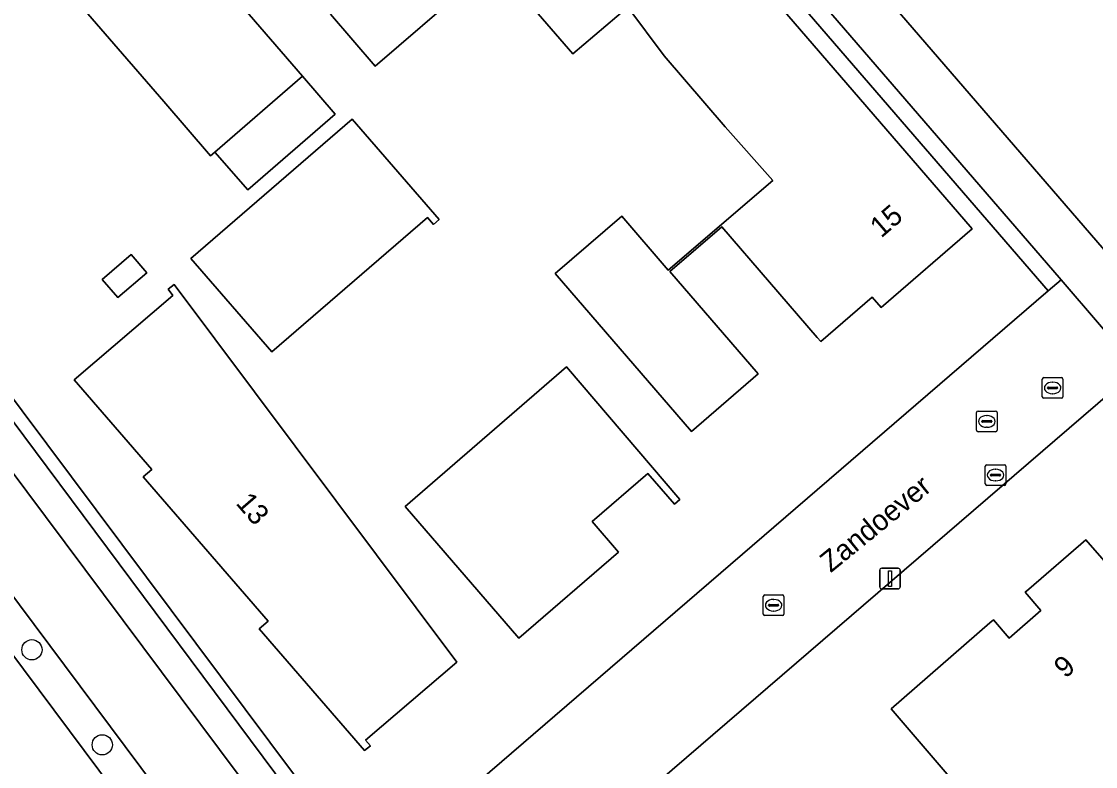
# Model space of a CAD drawing. Extents: x 155887 to 156869, y 383880 to 384678.
# Drawn here: x 156737.2 to 156789.2, y 384431.4 to 384467.5 of the extents above; entities that cross this region are included whole.
import ezdxf

# ---------------------------------------------------------------- set-up
doc = ezdxf.new("R2010")
doc.units = 0
for name, color, linetype in [('IMGEO_Boom', 7, 'Continuous'), ('IMGEO_Erf', 7, 'Continuous'), ('IMGEO_Fietspad_gesloten', 7, 'Continuous'), ('IMGEO_Groenvoorziening', 7, 'Continuous'), ('IMGEO_Haag', 7, 'Continuous'), ('IMGEO_Kolk', 7, 'Continuous'), ('IMGEO_Lichtmast', 7, 'Continuous'), ('IMGEO_Openbare_ruimte_label', 7, 'Continuous'), ('IMGEO_Pand', 7, 'Continuous'), ('IMGEO_Pand_nummerreeks', 7, 'Continuous'), ('IMGEO_Rijbaan_lokaal_gesloten', 7, 'Continuous'), ('IMGEO_Rijbaan_lokaal_open', 7, 'Continuous'), ('IMGEO_Rioolput', 7, 'Continuous'), ('IMGEO_Voetpad_open', 7, 'Continuous')]:
    doc.layers.add(name, color=color, linetype=linetype)

msp = doc.modelspace()

# ---------------------------------------------------------------- linework, layer by layer
at = {"layer": 'IMGEO_Boom'}
for centre in [(156737.708, 384437.087), (156741.113, 384432.488)]:
    msp.add_circle(centre, 0.489, dxfattribs=at)
at = {"layer": 'IMGEO_Erf'}
for points in [[(156757.218, 384488.837), (156756.564, 384489.594), (156748.919, 384498.444), (156737.098, 384488.094), (156730.232, 384482.082), (156727.346, 384479.612), (156726.487, 384478.889), (156719.208, 384472.761), (156754.057, 384426.161), (156786.92, 384454.456)], [(156766.278, 384458.075), (156768.521, 384455.467), (156773.585, 384459.803), (156771.284, 384462.391), (156768.318, 384465.834), (156766.559, 384468.183), (156763.899, 384465.923), (156760.756, 384469.582), (156767.903, 384475.73), (156771.04, 384472.1), (156770.79, 384471.885), (156783.239, 384457.462), (156778.834, 384453.658), (156778.402, 384454.157), (156775.905, 384452.004), (156775.736, 384452.2), (156771.117, 384457.554), (156768.6, 384455.388), (156772.876, 384450.44), (156769.642, 384447.644), (156763.041, 384455.292)], [(156752.172, 384467.844), (156756.654, 384471.692), (156758.804, 384469.189), (156754.322, 384465.34)], [(156757.43, 384457.909), (156757.158, 384457.674), (156756.864, 384458.014), (156749.317, 384451.499), (156745.409, 384456.026), (156753.22, 384462.769)], [(156741.116, 384455.013), (156742.511, 384456.212), (156743.266, 384455.333), (156741.871, 384454.134)], [(156758.283, 384436.492), (156753.856, 384432.716), (156754.097, 384432.435), (156753.812, 384432.212), (156748.717, 384438.108), (156749.144, 384438.466), (156743.098, 384445.45), (156743.506, 384445.804), (156739.758, 384450.146), (156744.524, 384454.24), (156744.302, 384454.536), (156744.598, 384454.758)], [(156769.084, 384444.364), (156768.82, 384444.135), (156767.532, 384445.626), (156764.838, 384443.299), (156766.119, 384441.816), (156761.29, 384437.646), (156755.78, 384444.026), (156763.598, 384450.778)]]:
    msp.add_lwpolyline(points, close=True, dxfattribs=at)
for points in [[(156736.343, 384481.587), (156750.808, 384464.843), (156752.393, 384463.009), (156748.158, 384459.345), (156746.572, 384461.178), (156746.35, 384460.986), (156744.095, 384463.621), (156737.575, 384471.15), (156735.265, 384469.158)], [(156790.598, 384450.107), (156757.471, 384421.606), (156788.336, 384380.396)], [(156789.937, 384428.839), (156788.311, 384430.865), (156784.832, 384427.786), (156779.31, 384434.234), (156784.091, 384438.383), (156784.271, 384438.539), (156785.038, 384437.656), (156786.561, 384438.984), (156785.798, 384439.871), (156785.979, 384440.027), (156788.74, 384442.402), (156789.745, 384441.258)]]:
    msp.add_lwpolyline(points, dxfattribs=at)
at = {"layer": 'IMGEO_Fietspad_gesloten'}
msp.add_lwpolyline([(156829.644, 384321.55), (156794.611, 384368.257), (156790.032, 384374.386), (156786.635, 384378.933), (156755.816, 384420.182), (156752.409, 384424.742), (156673.852, 384529.885), (156671.16, 384527.565), (156674.821, 384522.667), (156704.959, 384482.356), (156711.065, 384474.144), (156711.211, 384473.888), (156716.533, 384466.816), (156746.629, 384426.496), (156756.695, 384413.1), (156780.368, 384381.357), (156791.786, 384366.121), (156791.933, 384365.945), (156822.101, 384325.753), (156823.908, 384323.325), (156828.151, 384317.576), (156829.644, 384321.55)], dxfattribs=at)
at = {"layer": 'IMGEO_Groenvoorziening'}
for points in [[(156701.627, 384558.41), (156746.365, 384506.522), (156752, 384500), (156792.9, 384452.66), (156806.723, 384464.552), (156785.482, 384488.274), (156779.883, 384495.023), (156777.21, 384497.871), (156775.598, 384500), (156769.41, 384508.172), (156762.452, 384516.465), (156756.545, 384523.93), (156751.882, 384529.312), (156748.688, 384532.293), (156745.408, 384535.691), (156739.222, 384543.094), (156737.963, 384544.473), (156732.76, 384550.173), (156717.577, 384565.925), (156716.021, 384567.715)], [(156787.546, 384454.996), (156787.142, 384455.467), (156757.843, 384489.375), (156757.218, 384488.837), (156786.92, 384454.456)], [(156719.208, 384472.761), (156715.918, 384477.072), (156713.908, 384479.785), (156713.47, 384479.412), (156715.479, 384476.731), (156718.735, 384472.363), (156753.516, 384425.695), (156754.057, 384426.161)]]:
    msp.add_lwpolyline(points, close=True, dxfattribs=at)
for points in [[(156713.934, 384467.441), (156745.358, 384425.354), (156745.736, 384424.918), (156745.891, 384424.766), (156746.166, 384424.529)], [(156746.629, 384426.496), (156716.533, 384466.816)]]:
    msp.add_lwpolyline(points, dxfattribs=at)
at = {"layer": 'IMGEO_Haag'}
for points in [[(156787.546, 384454.996), (156787.142, 384455.467), (156757.843, 384489.375), (156757.218, 384488.837), (156786.92, 384454.456)], [(156719.208, 384472.761), (156715.918, 384477.072), (156713.908, 384479.785), (156713.47, 384479.412), (156715.479, 384476.731), (156718.735, 384472.363), (156753.516, 384425.695), (156754.057, 384426.161)]]:
    msp.add_lwpolyline(points, close=True, dxfattribs=at)
for points in [[(156713.934, 384467.441), (156745.358, 384425.354), (156745.736, 384424.918), (156745.891, 384424.766), (156746.166, 384424.529)], [(156746.629, 384426.496), (156716.533, 384466.816)]]:
    msp.add_lwpolyline(points, dxfattribs=at)
at = {"layer": 'IMGEO_Kolk'}
for p, q in [((156783.449, 384447.712), (156783.449, 384448.564)), ((156783.524, 384448.638), (156784.376, 384448.638)), ((156783.937, 384448.418), (156783.962, 384448.418)), ((156784.45, 384448.564), (156784.45, 384447.712)), ((156783.708, 384448.132), (156783.708, 384448.144)), ((156784.146, 384448.095), (156783.748, 384448.095)), ((156783.751, 384448.181), (156784.149, 384448.181)), ((156783.96, 384447.858), (156783.935, 384447.858)), ((156784.192, 384448.144), (156784.192, 384448.132)), ((156784.376, 384447.638), (156783.524, 384447.638)), ((156773.125, 384438.816), (156773.125, 384439.668)), ((156773.2, 384439.742), (156774.052, 384439.742)), ((156773.613, 384439.522), (156773.638, 384439.522)), ((156774.126, 384439.668), (156774.126, 384438.816)), ((156773.384, 384439.236), (156773.384, 384439.248)), ((156773.822, 384439.199), (156773.424, 384439.199)), ((156773.427, 384439.285), (156773.825, 384439.285)), ((156773.636, 384438.962), (156773.611, 384438.962)), ((156773.868, 384439.248), (156773.868, 384439.236)), ((156774.052, 384438.742), (156773.2, 384438.742))]:
    msp.add_line(p, q, dxfattribs=at)
for points in [[(156783.449, 384447.712), (156783.449, 384448.564)], [(156783.524, 384448.638), (156784.376, 384448.638)], [(156784.45, 384448.564), (156784.45, 384447.712)], [(156784.376, 384447.638), (156783.524, 384447.638)], [(156773.125, 384438.816), (156773.125, 384439.668)], [(156773.2, 384439.742), (156774.052, 384439.742)], [(156774.126, 384439.668), (156774.126, 384438.816)], [(156774.052, 384438.742), (156773.2, 384438.742)]]:
    msp.add_lwpolyline(points, dxfattribs=at)
for centre, radius, start, end in [((156783.526, 384448.562), 0.0765, 91.552, 178.448), ((156783.526, 384448.562), 0.0765, 91.552, 178.448), ((156784.374, 384448.562), 0.0765, 1.552, 88.448), ((156784.374, 384448.562), 0.0765, 1.552, 88.448), ((156783.526, 384447.714), 0.0765, 181.552, 268.448), ((156783.526, 384447.714), 0.0765, 181.552, 268.448), ((156783.748, 384448.141), 0.0403, 85.8775, 175.7526), ((156783.745, 384448.131), 0.0366, 178.938, 274.7102), ((156784.149, 384448.138), 0.043, 264.8664, 352.4533), ((156784.153, 384448.143), 0.0386, 1.7309, 96.639), ((156784.374, 384447.714), 0.0765, 271.552, 358.448), ((156784.374, 384447.714), 0.0765, 271.552, 358.448), ((156773.202, 384439.666), 0.0765, 91.552, 178.448), ((156773.202, 384439.666), 0.0765, 91.552, 178.448), ((156774.05, 384439.666), 0.0765, 1.552, 88.448), ((156774.05, 384439.666), 0.0765, 1.552, 88.448), ((156773.424, 384439.245), 0.0403, 85.8775, 175.7526), ((156773.421, 384439.235), 0.0366, 178.938, 274.7102), ((156773.825, 384439.242), 0.043, 264.8664, 352.4533), ((156773.829, 384439.247), 0.0386, 1.7309, 96.639), ((156773.202, 384438.818), 0.0765, 181.552, 268.448), ((156773.202, 384438.818), 0.0765, 181.552, 268.448), ((156774.05, 384438.818), 0.0765, 271.552, 358.448), ((156774.05, 384438.818), 0.0765, 271.552, 358.448)]:
    msp.add_arc(centre, radius, start, end, dxfattribs=at)
for centre, major_axis, ratio, start_param, end_param in [((156783.936, 384448.138), (-0.387, 0.002), 0.722429, 4.712389, 7.853982), ((156783.961, 384448.138), (-0.39, 0.002), 0.717154, 1.570796, 4.712389), ((156773.612, 384439.242), (-0.387, 0.002), 0.722429, 4.712389, 7.853982), ((156773.637, 384439.242), (-0.39, 0.002), 0.717154, 1.570796, 4.712389)]:
    msp.add_ellipse(centre, major_axis=major_axis, ratio=ratio, start_param=start_param, end_param=end_param, dxfattribs=at)
at = {"layer": 'IMGEO_Lichtmast'}
for p, q in [((156778.762, 384440.132), (156778.762, 384440.932)), ((156778.762, 384440.932), (156778.762, 384440.132)), ((156778.862, 384441.032), (156779.652, 384441.032)), ((156779.652, 384441.032), (156778.862, 384441.032)), ((156779.752, 384440.932), (156779.752, 384440.132)), ((156779.752, 384440.132), (156779.752, 384440.932)), ((156779.652, 384440.032), (156778.862, 384440.032)), ((156778.862, 384440.032), (156779.652, 384440.032))]:
    msp.add_line(p, q, dxfattribs=at)
msp.add_lwpolyline([(156779.182, 384440.907), (156779.332, 384440.907), (156779.332, 384440.157), (156779.182, 384440.157), (156779.182, 384440.907)], dxfattribs=at)
for centre, start, end in [((156778.862, 384440.932), 90, 180), ((156778.862, 384440.932), 90, 180), ((156779.652, 384440.932), 0, 90), ((156779.652, 384440.932), 360, 90), ((156778.862, 384440.132), 180, 270), ((156778.862, 384440.132), 180, 270), ((156779.652, 384440.132), 270, 0), ((156779.652, 384440.132), 270, 0)]:
    msp.add_arc(centre, 0.1, start, end, dxfattribs=at)
at = {"layer": 'IMGEO_Pand'}
msp.add_lwpolyline([(156735.265, 384469.158), (156737.575, 384471.15), (156744.095, 384463.621), (156746.35, 384460.986), (156746.572, 384461.178), (156750.808, 384464.843), (156736.343, 384481.587)], dxfattribs=at)
for points in [[(156766.278, 384458.075), (156763.041, 384455.292), (156769.642, 384447.644), (156772.876, 384450.44), (156768.6, 384455.388), (156771.117, 384457.554), (156775.736, 384452.2), (156775.905, 384452.004), (156778.402, 384454.157), (156778.834, 384453.658), (156783.239, 384457.462), (156770.79, 384471.885), (156771.04, 384472.1), (156767.903, 384475.73), (156760.756, 384469.582), (156763.899, 384465.923), (156766.559, 384468.183), (156768.318, 384465.834), (156771.284, 384462.391), (156773.585, 384459.803), (156768.521, 384455.467)], [(156754.322, 384465.34), (156758.804, 384469.189), (156756.654, 384471.692), (156752.172, 384467.844)], [(156752.393, 384463.009), (156750.808, 384464.843), (156746.572, 384461.178), (156748.158, 384459.345)], [(156749.317, 384451.499), (156756.864, 384458.014), (156757.158, 384457.674), (156757.43, 384457.909), (156753.22, 384462.769), (156745.409, 384456.026)], [(156741.116, 384455.013), (156741.871, 384454.134), (156743.266, 384455.333), (156742.511, 384456.212)], [(156753.812, 384432.212), (156754.097, 384432.435), (156753.856, 384432.716), (156758.283, 384436.492), (156744.598, 384454.758), (156744.302, 384454.536), (156744.524, 384454.24), (156739.758, 384450.146), (156743.506, 384445.804), (156743.098, 384445.45), (156749.144, 384438.466), (156748.717, 384438.108)], [(156761.29, 384437.646), (156766.119, 384441.816), (156764.838, 384443.299), (156767.532, 384445.626), (156768.82, 384444.135), (156769.084, 384444.364), (156763.598, 384450.778), (156755.78, 384444.026)], [(156784.832, 384427.786), (156788.311, 384430.865), (156789.937, 384428.839), (156795.922, 384434.013), (156796.547, 384434.672), (156800.924, 384429.598), (156800.249, 384429.028), (156802.13, 384426.835), (156807.037, 384431.085), (156794.624, 384445.449), (156789.745, 384441.258), (156788.74, 384442.402), (156785.979, 384440.027), (156785.798, 384439.871), (156786.561, 384438.984), (156785.038, 384437.656), (156784.271, 384438.539), (156784.091, 384438.383), (156779.31, 384434.234)]]:
    msp.add_lwpolyline(points, close=True, dxfattribs=at)
at = {"layer": 'IMGEO_Rijbaan_lokaal_gesloten'}
msp.add_lwpolyline([(156710.63, 384465.758), (156733.004, 384435.579), (156741.588, 384423.195), (156745.358, 384425.354), (156713.934, 384467.441)], dxfattribs=at)
at = {"layer": 'IMGEO_Rijbaan_lokaal_open'}
for points in [[(156830.51, 384409.201), (156826.051, 384414.195), (156792.9, 384452.66), (156752, 384500), (156746.365, 384506.522), (156701.627, 384558.41)], [(156702.057, 384554.113), (156739.97, 384510.109), (156741.739, 384508.056), (156743.889, 384505.551), (156747.204, 384501.687), (156748.662, 384500), (156749.538, 384498.986), (156757.189, 384490.132), (156757.843, 384489.375), (156787.142, 384455.467), (156787.546, 384454.996), (156791.254, 384450.672), (156791.621, 384450.244), (156824.14, 384412.537), (156824.782, 384411.766), (156828.399, 384407.418)]]:
    msp.add_lwpolyline(points, dxfattribs=at)
msp.add_lwpolyline([(156753.516, 384425.695), (156752.409, 384424.742), (156755.816, 384420.182), (156756.913, 384421.126), (156757.471, 384421.606), (156790.598, 384450.107), (156791.254, 384450.672), (156787.546, 384454.996), (156786.92, 384454.456), (156754.057, 384426.161)], close=True, dxfattribs=at)
at = {"layer": 'IMGEO_Rioolput'}
for p, q in [((156786.635, 384449.333), (156786.635, 384450.185)), ((156786.71, 384450.259), (156787.562, 384450.259)), ((156786.894, 384449.753), (156786.894, 384449.765)), ((156786.937, 384449.802), (156787.335, 384449.802)), ((156787.123, 384450.039), (156787.148, 384450.039)), ((156787.378, 384449.765), (156787.378, 384449.753)), ((156787.636, 384450.185), (156787.636, 384449.333)), ((156787.562, 384449.259), (156786.71, 384449.259)), ((156787.332, 384449.716), (156786.934, 384449.716)), ((156787.146, 384449.479), (156787.121, 384449.479)), ((156783.871, 384445.116), (156783.871, 384445.968)), ((156783.946, 384446.042), (156784.798, 384446.042)), ((156784.359, 384445.822), (156784.384, 384445.822)), ((156784.872, 384445.968), (156784.872, 384445.116)), ((156784.13, 384445.536), (156784.13, 384445.548)), ((156784.568, 384445.499), (156784.17, 384445.499)), ((156784.173, 384445.585), (156784.571, 384445.585)), ((156784.382, 384445.262), (156784.357, 384445.262)), ((156784.614, 384445.548), (156784.614, 384445.536)), ((156784.798, 384445.042), (156783.946, 384445.042))]:
    msp.add_line(p, q, dxfattribs=at)
for points in [[(156786.635, 384449.333), (156786.635, 384450.185)], [(156786.71, 384450.259), (156787.562, 384450.259)], [(156787.636, 384450.185), (156787.636, 384449.333)], [(156787.562, 384449.259), (156786.71, 384449.259)], [(156783.871, 384445.116), (156783.871, 384445.968)], [(156783.946, 384446.042), (156784.798, 384446.042)], [(156784.872, 384445.968), (156784.872, 384445.116)], [(156784.798, 384445.042), (156783.946, 384445.042)]]:
    msp.add_lwpolyline(points, dxfattribs=at)
for centre, radius, start, end in [((156786.712, 384450.183), 0.0765, 91.552, 178.448), ((156786.712, 384450.183), 0.0765, 91.552, 178.448), ((156786.934, 384449.762), 0.0403, 85.8775, 175.7526), ((156786.931, 384449.752), 0.0366, 178.938, 274.7102), ((156787.335, 384449.759), 0.043, 264.8664, 352.4533), ((156787.339, 384449.764), 0.0386, 1.7309, 96.639), ((156787.56, 384450.183), 0.0765, 1.552, 88.448), ((156787.56, 384450.183), 0.0765, 1.552, 88.448), ((156786.712, 384449.335), 0.0765, 181.552, 268.448), ((156786.712, 384449.335), 0.0765, 181.552, 268.448), ((156787.56, 384449.335), 0.0765, 271.552, 358.448), ((156787.56, 384449.335), 0.0765, 271.552, 358.448), ((156783.948, 384445.966), 0.0765, 91.552, 178.448), ((156783.948, 384445.966), 0.0765, 91.552, 178.448), ((156784.796, 384445.966), 0.0765, 1.552, 88.448), ((156784.796, 384445.966), 0.0765, 1.552, 88.448), ((156783.948, 384445.118), 0.0765, 181.552, 268.448), ((156783.948, 384445.118), 0.0765, 181.552, 268.448), ((156784.17, 384445.545), 0.0403, 85.8775, 175.7526), ((156784.167, 384445.535), 0.0366, 178.938, 274.7102), ((156784.571, 384445.542), 0.043, 264.8664, 352.4533), ((156784.575, 384445.547), 0.0386, 1.7309, 96.639), ((156784.796, 384445.118), 0.0765, 271.552, 358.448), ((156784.796, 384445.118), 0.0765, 271.552, 358.448)]:
    msp.add_arc(centre, radius, start, end, dxfattribs=at)
for centre, major_axis, ratio, start_param, end_param in [((156787.122, 384449.759), (-0.387, 0.002), 0.722429, 4.712389, 7.853982), ((156787.147, 384449.759), (-0.39, 0.002), 0.717154, 1.570796, 4.712389), ((156784.358, 384445.542), (-0.387, 0.002), 0.722429, 4.712389, 7.853982), ((156784.383, 384445.542), (-0.39, 0.002), 0.717154, 1.570796, 4.712389)]:
    msp.add_ellipse(centre, major_axis=major_axis, ratio=ratio, start_param=start_param, end_param=end_param, dxfattribs=at)
at = {"layer": 'IMGEO_Voetpad_open'}
msp.add_lwpolyline([(156715.479, 384476.731), (156713.47, 384479.412), (156712.674, 384480.473), (156709.911, 384484.174), (156704.403, 384491.55), (156703.473, 384492.795), (156675.025, 384530.893), (156673.852, 384529.885), (156752.409, 384424.742), (156753.516, 384425.695), (156718.735, 384472.363)], close=True, dxfattribs=at)

# ---------------------------------------------------------------- texts
at = {"layer": 'IMGEO_Openbare_ruimte_label'}
msp.add_text('Zandoever', height=1, rotation=39.2773, dxfattribs=at).set_placement((156776.39, 384440.79))
at = {"layer": 'IMGEO_Pand_nummerreeks'}
for s, rotation, p in [('15', 40.8127, (156778.833, 384456.986)), ('13', 310.8846, (156747.544, 384444.163)), ('9', 41.0872, (156787.748, 384435.667))]:
    msp.add_text(s, height=1, rotation=rotation, dxfattribs=at).set_placement(p)

doc.saveas('drawing.dxf')
